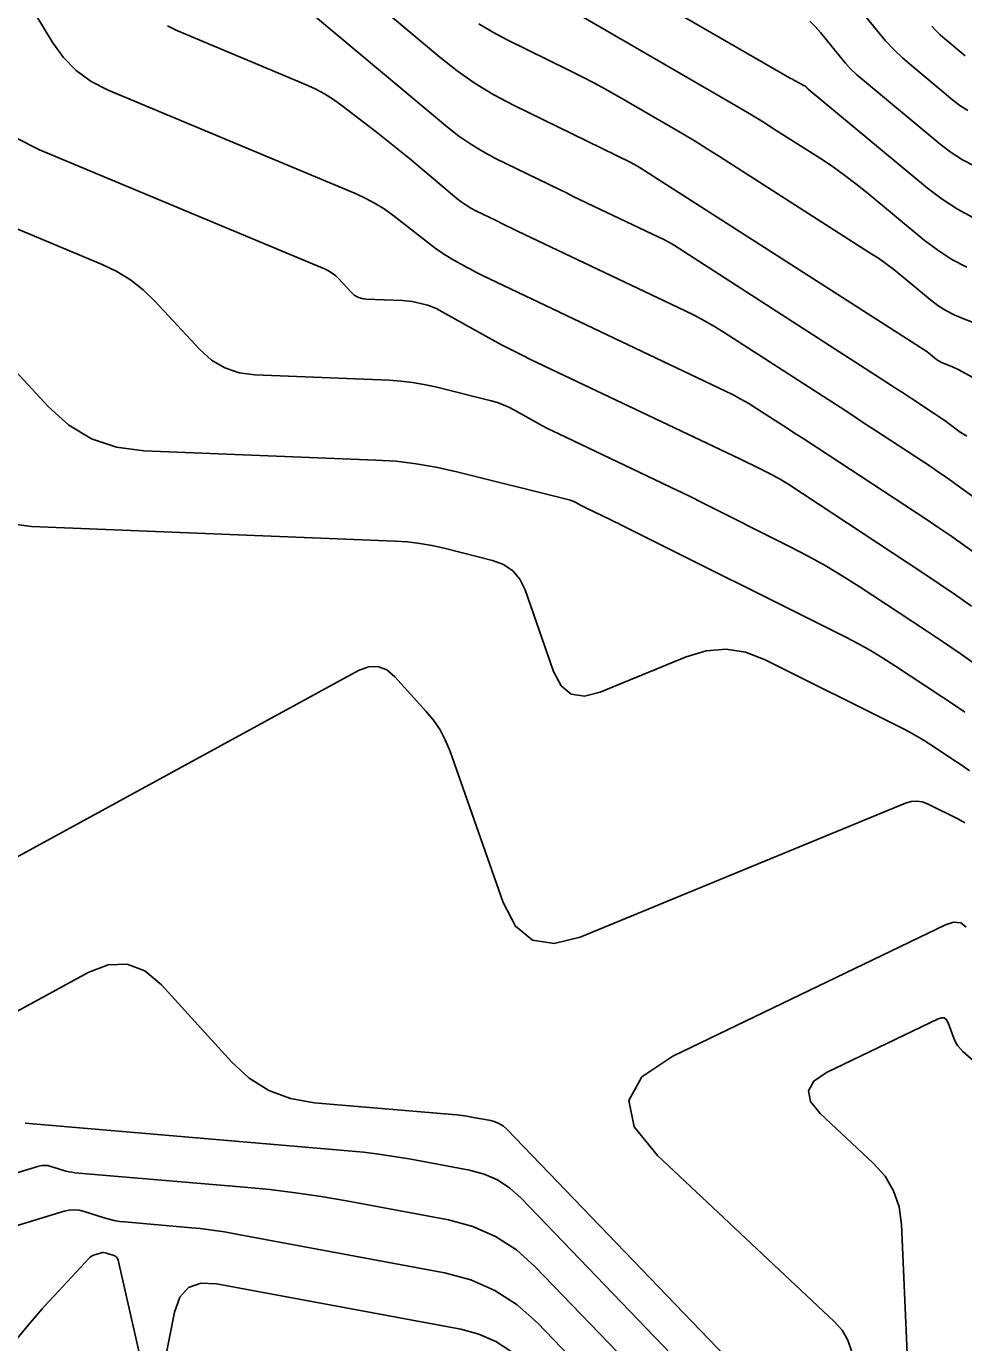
# Model space of a CAD drawing. Extents: x 1354696 to 1366163, y 660729 to 670380.
# Drawn here: x 1361169.7 to 1361244.3, y 664898.2 to 665002.9 of the extents above; entities that cross this region are included whole.
import ezdxf

# ---------------------------------------------------------------- set-up
doc = ezdxf.new("R2010")
doc.units = 0
doc.layers.add('R_Contours', color=7, linetype='Continuous')

msp = doc.modelspace()

# ---------------------------------------------------------------- linework, layer by layer
at = {"layer": 'R_Contours'}
for points in [[(1361245.07, 664987.69), (1361243.78, 664988.37), (1361242.56, 664989.16), (1361241.39, 664990.05), (1361231.9, 664997.92), (1361231.88, 664997.93), (1361231.87, 664997.95), (1361231.85, 664997.97), (1361231.84, 664997.99), (1361231.78, 664998.06), (1361231.76, 664998.08), (1361231.75, 664998.09), (1361231.73, 664998.11), (1361231.71, 664998.12), (1361231.63, 664998.17), (1361231.61, 664998.18), (1361231.59, 664998.19), (1361231.57, 664998.2), (1361231.55, 664998.22), (1361230.88, 664998.57), (1361230.77, 664998.64), (1361230.65, 664998.7), (1361230.53, 664998.77), (1361230.42, 664998.83), (1361209.74, 665010.78)], [(1361254.21, 664969.97), (1361243.83, 664975.62), (1361243.68, 664975.69), (1361243.54, 664975.76), (1361243.4, 664975.82), (1361243.25, 664975.88), (1361242.65, 664976.11), (1361242.51, 664976.17), (1361242.37, 664976.24), (1361242.24, 664976.33), (1361242.11, 664976.42), (1361241.63, 664976.82), (1361241.51, 664976.92), (1361241.38, 664977.01), (1361241.26, 664977.1), (1361241.13, 664977.19), (1361218.55, 664991.65), (1361218.49, 664991.68), (1361218.43, 664991.72), (1361218.37, 664991.76), (1361218.3, 664991.8), (1361218.06, 664991.94), (1361217.99, 664991.97), (1361217.93, 664992.01), (1361217.87, 664992.04), (1361217.8, 664992.07), (1361208.46, 664996.65), (1361206.91, 664997.47), (1361205.42, 664998.38), (1361203.99, 664999.37), (1361202.61, 665000.46), (1361192.53, 665008.91)], [(1361168.56, 665007.02), (1361171.76, 665001.69), (1361172.64, 665000.45), (1361173.67, 664999.39), (1361174.87, 664998.52), (1361176.22, 664997.83), (1361195.95, 664989.59), (1361196.72, 664989.23), (1361197.47, 664988.83), (1361198.18, 664988.39), (1361198.87, 664987.89), (1361202.35, 664985.2), (1361202.64, 664984.99), (1361202.93, 664984.79), (1361203.23, 664984.6), (1361203.54, 664984.42), (1361204.78, 664983.73), (1361205.09, 664983.56), (1361205.41, 664983.39), (1361205.73, 664983.23), (1361206.05, 664983.07), (1361225.28, 664973.93), (1361225.93, 664973.6), (1361226.56, 664973.26), (1361227.19, 664972.9), (1361227.8, 664972.52), (1361230.23, 664970.96), (1361230.83, 664970.56), (1361231.44, 664970.17), (1361232.04, 664969.78), (1361232.65, 664969.38), (1361241.36, 664963.65), (1361242.31, 664963.01), (1361243.25, 664962.37), (1361244.18, 664961.71), (1361245.11, 664961.05)], [(1361233.98, 665006.8), (1361237.45, 665002.5), (1361238.06, 665001.77), (1361238.71, 665001.08), (1361239.4, 665000.42), (1361240.12, 664999.79), (1361243.4, 664997.06), (1361243.98, 664996.62), (1361244.6, 664996.23)], [(1361190.79, 665005.31), (1361203.22, 664994.89), (1361204.12, 664994.19), (1361205.06, 664993.54), (1361206.03, 664992.95), (1361207.04, 664992.41), (1361212.12, 664989.93), (1361212.67, 664989.66), (1361213.22, 664989.39), (1361213.77, 664989.12), (1361214.33, 664988.86), (1361220.03, 664986.15), (1361220.42, 664985.95), (1361220.81, 664985.74), (1361221.18, 664985.53), (1361221.56, 664985.29), (1361238.53, 664974.35), (1361238.93, 664974.09), (1361239.33, 664973.83), (1361239.73, 664973.57), (1361240.13, 664973.3), (1361242, 664972.07), (1361242.26, 664971.9), (1361242.51, 664971.72), (1361242.77, 664971.55), (1361243.02, 664971.37), (1361244.01, 664970.64), (1361244.26, 664970.47), (1361244.52, 664970.3)], [(1361244.52, 664983.75), (1361243.34, 664984.37), (1361242.21, 664985.1), (1361241.14, 664985.91), (1361236.57, 664989.7), (1361235.71, 664990.39), (1361234.83, 664991.06), (1361233.93, 664991.7), (1361233.01, 664992.31), (1361229.28, 664994.69), (1361228.34, 664995.29), (1361227.4, 664995.87), (1361226.45, 664996.44), (1361225.5, 664997), (1361213.49, 665003.94)], [(1361180.93, 665002.96), (1361181.68, 665002.58), (1361191.93, 664998.29), (1361192.7, 664997.94), (1361193.44, 664997.54), (1361194.15, 664997.1), (1361194.84, 664996.6), (1361197.53, 664994.52), (1361198.2, 664994), (1361198.87, 664993.47), (1361199.52, 664992.94), (1361200.18, 664992.4), (1361203.96, 664989.23), (1361204.31, 664988.95), (1361204.69, 664988.69), (1361205.08, 664988.45), (1361205.48, 664988.24), (1361207.13, 664987.43), (1361207.54, 664987.23), (1361207.96, 664987.03), (1361208.37, 664986.83), (1361208.78, 664986.63), (1361222.06, 664980.32), (1361222.88, 664979.91), (1361223.67, 664979.49), (1361224.46, 664979.03), (1361225.23, 664978.55), (1361233.5, 664973.22), (1361234.44, 664972.61), (1361235.38, 664972), (1361236.32, 664971.38), (1361237.26, 664970.77), (1361241.68, 664967.86), (1361242.28, 664967.46), (1361242.88, 664967.05), (1361243.48, 664966.63), (1361244.06, 664966.21), (1361246.41, 664964.5)], [(1361247.1, 664978.56), (1361244.21, 664979.66), (1361243.51, 664979.96), (1361242.85, 664980.31), (1361242.22, 664980.71), (1361241.63, 664981.17), (1361239.3, 664983.1), (1361238.71, 664983.57), (1361238.1, 664984.03), (1361237.49, 664984.47), (1361236.85, 664984.88), (1361224.85, 664992.57), (1361223.88, 664993.18), (1361222.91, 664993.78), (1361221.93, 664994.37), (1361220.94, 664994.95), (1361216.96, 664997.25), (1361215.97, 664997.81), (1361214.96, 664998.36), (1361213.94, 664998.89), (1361212.92, 664999.41), (1361207.97, 665001.83), (1361206.82, 665002.44), (1361205.71, 665003.11)], [(1361245.16, 664991.79), (1361244.19, 664992.3), (1361243.27, 664992.89), (1361242.4, 664993.55), (1361236.22, 664998.68), (1361235.75, 664999.09), (1361235.3, 664999.52), (1361234.87, 664999.98), (1361234.47, 665000.46), (1361232.88, 665002.43), (1361232.47, 665002.89), (1361232.04, 665003.32)], [(1361241.74, 665002.92), (1361242.07, 665002.57), (1361242.41, 665002.24), (1361242.77, 665001.93), (1361244.4, 665000.57)], [(1361244.89, 664956.8), (1361243.62, 664957.69), (1361242.33, 664958.57), (1361241.04, 664959.43), (1361230.28, 664966.51), (1361229.98, 664966.71), (1361229.67, 664966.89), (1361229.36, 664967.06), (1361229.04, 664967.23), (1361227.76, 664967.87), (1361227.44, 664968.03), (1361227.11, 664968.19), (1361226.79, 664968.35), (1361226.47, 664968.5), (1361209.88, 664976.39), (1361209.09, 664976.77), (1361208.3, 664977.17), (1361207.52, 664977.58), (1361206.74, 664978.01), (1361202.56, 664980.34), (1361202.34, 664980.46), (1361202.11, 664980.56), (1361201.87, 664980.65), (1361201.63, 664980.72), (1361200.64, 664980.96), (1361200.4, 664981.02), (1361200.15, 664981.06), (1361199.9, 664981.09), (1361199.64, 664981.11), (1361196.73, 664981.22), (1361196.39, 664981.27), (1361196.08, 664981.37), (1361195.79, 664981.54), (1361195.54, 664981.77), (1361194.57, 664982.82), (1361194.32, 664983.06), (1361194.04, 664983.28), (1361193.74, 664983.46), (1361193.43, 664983.62), (1361170.77, 664993.08), (1361168.81, 664994.08)], [(1361164.46, 664988.69), (1361175.75, 664983.97), (1361176.92, 664983.41), (1361178.01, 664982.74), (1361179.01, 664981.95), (1361179.94, 664981.05), (1361183.5, 664977.21), (1361184.44, 664976.36), (1361185.49, 664975.74), (1361186.64, 664975.35), (1361187.9, 664975.19), (1361198.58, 664974.76), (1361199.51, 664974.7), (1361200.43, 664974.59), (1361201.34, 664974.43), (1361202.25, 664974.23), (1361206.7, 664973.11), (1361207.18, 664972.98), (1361207.65, 664972.81), (1361208.1, 664972.61), (1361208.55, 664972.38), (1361210.29, 664971.4), (1361210.73, 664971.16), (1361211.18, 664970.93), (1361211.62, 664970.7), (1361212.07, 664970.49), (1361220.29, 664966.58), (1361221.07, 664966.2), (1361221.85, 664965.83), (1361222.62, 664965.45), (1361223.4, 664965.06), (1361230.43, 664961.54), (1361231.85, 664960.8), (1361233.25, 664960.02), (1361234.62, 664959.21), (1361235.97, 664958.35), (1361241.33, 664954.82), (1361242.67, 664953.93), (1361243.99, 664953.02), (1361245.3, 664952.1)], [(1361244.37, 664948.36), (1361243.45, 664948.99), (1361242.52, 664949.61), (1361238.78, 664952.07), (1361237.83, 664952.68), (1361236.87, 664953.25), (1361235.9, 664953.79), (1361234.91, 664954.31), (1361216.96, 664963.29), (1361216.77, 664963.38), (1361216.59, 664963.47), (1361216.4, 664963.56), (1361216.22, 664963.65), (1361214.27, 664964.58), (1361214.16, 664964.63), (1361214.05, 664964.69), (1361213.95, 664964.74), (1361213.84, 664964.8), (1361213.43, 664965.03), (1361213.32, 664965.09), (1361213.22, 664965.13), (1361213.1, 664965.17), (1361212.99, 664965.21), (1361203.86, 664967.5), (1361202.29, 664967.85), (1361200.71, 664968.12), (1361199.12, 664968.31), (1361197.52, 664968.41), (1361179.06, 664969.15), (1361176.89, 664969.43), (1361174.9, 664970.11), (1361173.09, 664971.18), (1361171.47, 664972.64), (1361163.92, 664980.79)], [(1361244.75, 664943.7), (1361244.23, 664944.06), (1361243.7, 664944.41), (1361241.58, 664945.81), (1361241.05, 664946.15), (1361240.5, 664946.47), (1361239.95, 664946.78), (1361239.39, 664947.07), (1361228.48, 664952.53), (1361226.93, 664953.12), (1361225.37, 664953.36), (1361223.79, 664953.24), (1361222.2, 664952.76), (1361215.35, 664949.94), (1361214.1, 664949.63), (1361213.06, 664949.8), (1361212.25, 664950.46), (1361211.65, 664951.6), (1361209.38, 664958.08), (1361208.97, 664958.93), (1361208.4, 664959.6), (1361207.68, 664960.11), (1361206.8, 664960.43), (1361202.95, 664961.4), (1361201.98, 664961.62), (1361201.01, 664961.78), (1361200.03, 664961.9), (1361199.04, 664961.96), (1361170.12, 664963.12), (1361167.08, 664963.52)], [(1361244.38, 664939.54), (1361244.26, 664939.62), (1361244.13, 664939.69), (1361244, 664939.77), (1361243.87, 664939.84), (1361241.46, 664941.04), (1361241.01, 664941.21), (1361240.56, 664941.28), (1361240.1, 664941.25), (1361239.64, 664941.11), (1361213.76, 664930.46), (1361211.69, 664929.94), (1361209.97, 664930.22), (1361208.62, 664931.32), (1361207.63, 664933.22), (1361203.39, 664945.3), (1361203.04, 664946.15), (1361202.62, 664946.96), (1361202.11, 664947.71), (1361201.53, 664948.42), (1361199.02, 664951.17), (1361198.38, 664951.72), (1361197.68, 664951.98), (1361196.93, 664951.96), (1361196.14, 664951.66), (1361159.3, 664931.57)], [(1361244.48, 664931.26), (1361244.04, 664931.6), (1361243.48, 664931.66), (1361242.82, 664931.45), (1361221.13, 664920.98), (1361218.67, 664919.34), (1361217.64, 664917.47), (1361218.06, 664915.38), (1361219.92, 664913.08), (1361233.98, 664899.89), (1361234.6, 664899.19), (1361235.06, 664898.41), (1361235.35, 664897.56)], [(1361230.83, 664891.39), (1361230.81, 664891.4), (1361230.71, 664891.49), (1361207.94, 664915.17), (1361207.66, 664915.42), (1361207.35, 664915.62), (1361207.01, 664915.77), (1361206.65, 664915.86), (1361205.13, 664916.14), (1361204.75, 664916.21), (1361204.37, 664916.27), (1361203.99, 664916.31), (1361203.61, 664916.35), (1361192.61, 664917.29), (1361190.73, 664917.62), (1361189.01, 664918.27), (1361187.44, 664919.24), (1361186.04, 664920.53), (1361180.45, 664926.67), (1361179.14, 664927.77), (1361177.74, 664928.3), (1361176.23, 664928.26), (1361174.63, 664927.65), (1361166.89, 664923.43)], [(1361240.05, 664891.33), (1361239.32, 664907.61), (1361239.14, 664909), (1361238.7, 664910.27), (1361238.02, 664911.44), (1361237.08, 664912.48), (1361232.86, 664916.44), (1361232.1, 664917.39), (1361231.93, 664918.24), (1361232.35, 664919.01), (1361233.36, 664919.68), (1361242.24, 664923.97), (1361242.51, 664924.05), (1361242.73, 664924.03), (1361242.92, 664923.89), (1361243.05, 664923.64), (1361243.5, 664922.41), (1361243.63, 664922.11), (1361243.79, 664921.84), (1361243.99, 664921.59), (1361244.22, 664921.36), (1361274.55, 664894.81)], [(1361169.63, 664915.65), (1361195.32, 664913.46), (1361196.53, 664913.35), (1361197.75, 664913.2), (1361198.95, 664913.02), (1361200.16, 664912.81), (1361204.97, 664911.91), (1361206.13, 664911.61), (1361207.2, 664911.14), (1361208.18, 664910.5), (1361209.07, 664909.7), (1361226.34, 664891.75)], [(1361151.88, 664906.53), (1361170.71, 664912.23), (1361170.95, 664912.29), (1361171.19, 664912.3), (1361171.42, 664912.28), (1361171.66, 664912.22), (1361172.61, 664911.92), (1361172.84, 664911.85), (1361173.09, 664911.79), (1361173.33, 664911.75), (1361173.58, 664911.72), (1361187.03, 664910.58), (1361189.08, 664910.38), (1361191.12, 664910.13), (1361193.16, 664909.83), (1361195.19, 664909.47), (1361203.29, 664907.96), (1361205.24, 664907.45), (1361207.04, 664906.65), (1361208.7, 664905.58), (1361210.2, 664904.24), (1361221.88, 664892.1)], [(1361163.52, 664905.86), (1361172.72, 664908.65), (1361173.12, 664908.74), (1361173.52, 664908.77), (1361173.92, 664908.73), (1361174.31, 664908.63), (1361175.9, 664908.12), (1361176.3, 664908.01), (1361176.7, 664907.91), (1361177.11, 664907.84), (1361177.52, 664907.8), (1361182.56, 664907.37), (1361183.53, 664907.27), (1361184.5, 664907.15), (1361185.47, 664907.01), (1361186.44, 664906.84), (1361202.97, 664903.76), (1361205.06, 664903.21), (1361206.99, 664902.36), (1361208.76, 664901.21), (1361210.38, 664899.77), (1361217.41, 664892.45)], [(1361179.23, 664895.09), (1361177.01, 664904.77), (1361176.97, 664904.9), (1361176.89, 664905), (1361176.8, 664905.08), (1361176.67, 664905.14), (1361176.1, 664905.32), (1361175.98, 664905.35), (1361175.85, 664905.36), (1361175.73, 664905.36), (1361175.61, 664905.33), (1361175.13, 664905.18), (1361175.01, 664905.14), (1361174.9, 664905.08), (1361174.8, 664905.01), (1361174.71, 664904.92), (1361171.94, 664901.96), (1361171.46, 664901.43), (1361170.98, 664900.89), (1361170.51, 664900.35), (1361170.04, 664899.81), (1361161.05, 664889.06)], [(1361208.29, 664897.49), (1361207.06, 664898.28), (1361205.72, 664898.87), (1361204.27, 664899.26), (1361184.83, 664902.88), (1361183.58, 664902.93), (1361182.61, 664902.58), (1361181.92, 664901.81), (1361181.51, 664900.63), (1361180.41, 664895.11)]]:
    msp.add_lwpolyline(points, dxfattribs=at)

doc.saveas('drawing.dxf')
